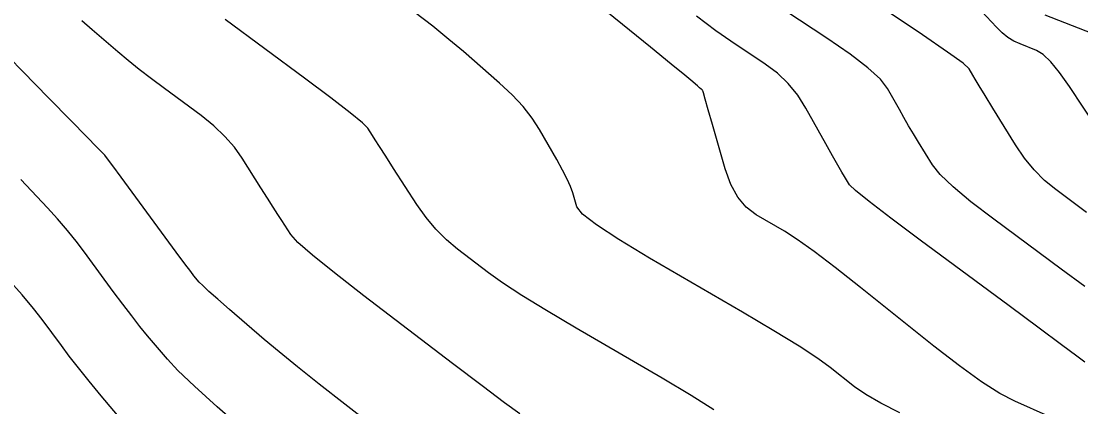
# Model space of a CAD drawing. Extents: x 2082232 to 2083549, y 592624 to 593832.
# Drawn here: x 2082270.56 to 2082308.82, y 593384.11 to 593398.03 of the extents above; entities that cross this region are included whole.
import ezdxf

# ---------------------------------------------------------------- set-up
doc = ezdxf.new("R2010")
doc.units = 0
doc.layers.add('DT_X_Contour_Major', color=7, linetype='Continuous')
doc.layers.add('DT_X_Contour_Minor', color=7, linetype='Continuous')

msp = doc.modelspace()

# ---------------------------------------------------------------- linework, layer by layer
at = {"layer": 'DT_X_Contour_Major'}
for points in [[(2082309.025, 593391.128), (2082307.917, 593391.948), (2082307.514, 593392.279), (2082307.139, 593392.659), (2082306.789, 593393.086), (2082306.466, 593393.563), (2082305.641, 593394.897), (2082305.364, 593395.346), (2082305.151, 593395.692), (2082305.004, 593395.936), (2082304.922, 593396.077), (2082304.788, 593396.316), (2082304.568, 593396.512), (2082304.008, 593396.919), (2082303.109, 593397.538), (2082301.87, 593398.368)], [(2082295.571, 593383.993), (2082294.75, 593384.517), (2082293.7, 593385.144), (2082290.597, 593386.95), (2082289.526, 593387.582), (2082288.642, 593388.125), (2082287.945, 593388.579), (2082287.434, 593388.943), (2082286.319, 593389.794), (2082285.914, 593390.134), (2082285.534, 593390.517), (2082285.18, 593390.943), (2082284.851, 593391.411), (2082284.008, 593392.716), (2082283.723, 593393.157), (2082283.501, 593393.501), (2082283.343, 593393.748), (2082283.248, 593393.899), (2082283.078, 593394.17), (2082282.887, 593394.359), (2082282.443, 593394.722), (2082281.745, 593395.259), (2082280.794, 593395.97), (2082277.92, 593398.099)]]:
    msp.add_lwpolyline(points, dxfattribs=at)
at = {"layer": 'DT_X_Contour_Minor'}
for points in [[(2082307.682, 593383.758), (2082306.435, 593384.306), (2082305.902, 593384.585), (2082305.238, 593385.01), (2082304.443, 593385.582), (2082303.516, 593386.301), (2082300.871, 593388.414), (2082299.955, 593389.135), (2082299.191, 593389.714), (2082298.58, 593390.15), (2082298.121, 593390.445), (2082297.099, 593391.041), (2082296.743, 593391.311), (2082296.438, 593391.677), (2082296.186, 593392.139), (2082295.985, 593392.695), (2082295.521, 593394.305), (2082295.368, 593394.834), (2082295.259, 593395.213), (2082295.192, 593395.442), (2082295.168, 593395.522), (2082295.16, 593395.534), (2082295.147, 593395.548), (2082295.112, 593395.58), (2082295.056, 593395.63), (2082294.978, 593395.698), (2082294.742, 593395.905), (2082294.521, 593396.088), (2082294.035, 593396.485), (2082293.285, 593397.094), (2082292.271, 593397.915), (2082289.213, 593400.39)], [(2082308.96, 593388.448), (2082308.111, 593389.082), (2082305.674, 593390.884), (2082304.851, 593391.513), (2082304.209, 593392.05), (2082303.748, 593392.494), (2082303.469, 593392.845), (2082302.965, 593393.659), (2082302.78, 593393.961), (2082302.602, 593394.259), (2082302.432, 593394.553), (2082302.268, 593394.842), (2082301.842, 593395.606), (2082301.585, 593395.935), (2082301.134, 593396.348), (2082300.488, 593396.844), (2082299.647, 593397.425), (2082297.147, 593399.086)], [(2082302.284, 593383.888), (2082301.597, 593384.234), (2082301.053, 593384.547), (2082300.652, 593384.827), (2082299.773, 593385.529), (2082299.327, 593385.851), (2082298.65, 593386.291), (2082297.741, 593386.848), (2082296.6, 593387.522), (2082293.248, 593389.478), (2082292.141, 593390.143), (2082291.335, 593390.674), (2082290.829, 593391.068), (2082290.624, 593391.328), (2082290.476, 593391.839), (2082290.399, 593392.057), (2082290.277, 593392.33), (2082290.11, 593392.656), (2082289.899, 593393.036), (2082289.277, 593394.123), (2082289.011, 593394.533), (2082288.682, 593394.948), (2082288.289, 593395.368), (2082287.832, 593395.793), (2082286.527, 593396.933), (2082286.006, 593397.375), (2082285.419, 593397.847), (2082284.768, 593398.349)], [(2082309.395, 593394.185), (2082308.408, 593395.678), (2082308.056, 593396.178), (2082307.742, 593396.561), (2082307.463, 593396.826), (2082307.222, 593396.973), (2082306.627, 593397.209), (2082306.406, 593397.313), (2082306.191, 593397.449), (2082305.98, 593397.617), (2082305.774, 593397.817), (2082305.232, 593398.392)], [(2082288.569, 593383.846), (2082288.013, 593384.251), (2082287.2, 593384.86), (2082286.13, 593385.674), (2082282.934, 593388.115), (2082281.869, 593388.94), (2082281.074, 593389.583), (2082280.548, 593390.045), (2082280.292, 593390.325), (2082279.966, 593390.829), (2082279.827, 593391.045), (2082279.656, 593391.314), (2082279.453, 593391.637), (2082279.217, 593392.013), (2082278.544, 593393.086), (2082278.262, 593393.484), (2082277.919, 593393.873), (2082277.517, 593394.252), (2082277.054, 593394.622), (2082275.738, 593395.596), (2082275.263, 593395.953), (2082274.824, 593396.292), (2082274.421, 593396.615), (2082274.054, 593396.921), (2082273.122, 593397.715), (2082272.75, 593398.043)], [(2082308.961, 593385.714), (2082308.674, 593385.935), (2082308.124, 593386.347), (2082307.312, 593386.951), (2082306.237, 593387.747), (2082303.02, 593390.125), (2082301.956, 593390.919), (2082301.176, 593391.518), (2082300.681, 593391.921), (2082300.471, 593392.128), (2082300.29, 593392.421), (2082300.197, 593392.577), (2082300.053, 593392.827), (2082299.859, 593393.17), (2082299.615, 593393.607), (2082298.896, 593394.896), (2082298.602, 593395.358), (2082298.259, 593395.776), (2082297.867, 593396.151), (2082297.425, 593396.482), (2082296.182, 593397.308), (2082295.638, 593397.689), (2082294.939, 593398.213)], [(2082309.226, 593397.586), (2082307.536, 593398.254)], [(2082284.857, 593382.171), (2082282.242, 593384.202), (2082281.325, 593384.919), (2082280.535, 593385.548), (2082279.873, 593386.087), (2082279.337, 593386.539), (2082278.08, 593387.623), (2082277.658, 593387.99), (2082277.337, 593388.276), (2082277.115, 593388.483), (2082276.992, 593388.609), (2082276.8, 593388.839), (2082276.681, 593388.991), (2082276.468, 593389.274), (2082276.161, 593389.688), (2082275.761, 593390.233), (2082274.568, 593391.862), (2082274.171, 593392.403), (2082273.873, 593392.805), (2082273.675, 593393.066), (2082273.576, 593393.188), (2082273.446, 593393.326), (2082273.291, 593393.485), (2082272.926, 593393.859), (2082272.349, 593394.448), (2082271.56, 593395.252), (2082269.177, 593397.682)], [(2082278.677, 593383.197), (2082277.636, 593384.106), (2082276.817, 593384.846), (2082276.218, 593385.418), (2082275.84, 593385.821), (2082275.127, 593386.673), (2082274.849, 593387.012), (2082274.55, 593387.393), (2082274.229, 593387.814), (2082273.886, 593388.276), (2082272.945, 593389.562), (2082272.591, 593390.031), (2082272.235, 593390.476), (2082271.877, 593390.896), (2082271.516, 593391.292), (2082270.553, 593392.312)], [(2082274.688, 593383.033), (2082273.454, 593384.506), (2082273.017, 593385.034), (2082272.631, 593385.511), (2082272.296, 593385.94), (2082272.011, 593386.318), (2082271.321, 593387.261), (2082271.01, 593387.659), (2082270.596, 593388.148), (2082270.078, 593388.727)]]:
    msp.add_lwpolyline(points, dxfattribs=at)

doc.saveas('drawing.dxf')
